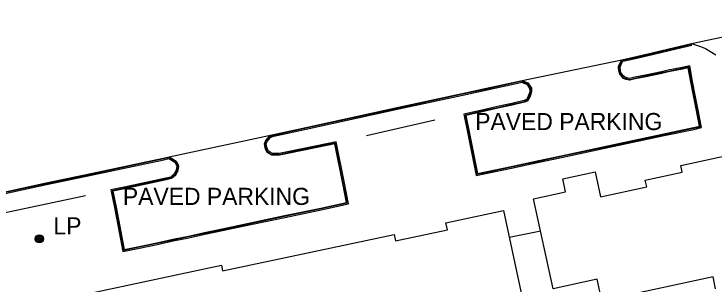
# Model space of a CAD drawing. Extents: x 368532 to 392481, y 10654822 to 10676899.
# Drawn here: x 387427.7 to 387632.1, y 10655689.6 to 10655768.6 of the extents above; entities that cross this region are included whole.
import ezdxf

# ---------------------------------------------------------------- set-up
doc = ezdxf.new("R2010")
doc.units = 0
for name, color, linetype in [('p_road - paved curb', 7, 'Continuous'), ('p_road general road feature', 7, 'Continuous'), ('p_structure building', 7, 'Continuous'), ('p_structure fence', 7, 'Continuous'), ('p_utility general pole', 7, 'Continuous')]:
    doc.layers.add(name, color=color, linetype=linetype)

msp = doc.modelspace()

# ---------------------------------------------------------------- linework, layer by layer
at = {"layer": 'p_road - paved curb'}
for p, q in [((387625.53, 10655759.9), (387666.19, 10655768.57)), ((387618.89, 10655758.34), (387625.53, 10655759.9)), ((387618.92, 10655758.19), (387625.56, 10655759.75)), ((387619, 10655757.85), (387625.64, 10655759.41)), ((387608.53, 10655755.93), (387614.02, 10655757.2)), ((387608.56, 10655755.78), (387614.05, 10655757.05)), ((387614.02, 10655757.2), (387618.89, 10655758.34)), ((387614.05, 10655757.05), (387618.92, 10655758.19)), ((387614.13, 10655756.71), (387619, 10655757.85)), ((387576.02, 10655749.13), (387605.15, 10655755.19)), ((387605.15, 10655755.19), (387608.53, 10655755.93)), ((387605.25, 10655755.06), (387608.56, 10655755.78)), ((387605.48, 10655754.75), (387608.64, 10655755.44)), ((387608.64, 10655755.44), (387614.13, 10655756.71)), ((387565.69, 10655746.86), (387574.67, 10655748.84)), ((387574.67, 10655748.84), (387576.02, 10655749.13)), ((387574.7, 10655748.69), (387575.98, 10655748.97)), ((387558.59, 10655745.33), (387565.69, 10655746.86)), ((387558.62, 10655745.18), (387565.72, 10655746.71)), ((387565.72, 10655746.71), (387574.7, 10655748.69)), ((387565.8, 10655746.37), (387574.78, 10655748.35)), ((387574.78, 10655748.35), (387575.95, 10655748.6)), ((387539.99, 10655741.29), (387558.59, 10655745.33)), ((387540.02, 10655741.14), (387558.62, 10655745.18)), ((387540.1, 10655740.8), (387558.7, 10655744.84)), ((387558.7, 10655744.84), (387565.8, 10655746.37)), ((387512.93, 10655735.41), (387539.99, 10655741.29)), ((387512.96, 10655735.26), (387540.02, 10655741.14)), ((387513.04, 10655734.92), (387540.1, 10655740.8)), ((387503.48, 10655733.32), (387512.93, 10655735.41)), ((387503.51, 10655733.17), (387512.96, 10655735.26)), ((387503.59, 10655732.83), (387513.04, 10655734.92)), ((387473.02, 10655726.83), (387503.48, 10655733.32)), ((387450.62, 10655722.01), (387471.28, 10655726.44)), ((387450.65, 10655721.86), (387471.31, 10655726.29)), ((387471.28, 10655726.44), (387473.02, 10655726.83)), ((387471.31, 10655726.29), (387472.98, 10655726.67)), ((387471.39, 10655725.95), (387472.92, 10655726.3)), ((387450.72, 10655721.52), (387471.39, 10655725.95)), ((387437.07, 10655719.15), (387450.62, 10655722.01)), ((387437.1, 10655719), (387450.65, 10655721.86)), ((387437.17, 10655718.66), (387450.72, 10655721.52)), ((387415.19, 10655714.43), (387437.07, 10655719.15)), ((387415.22, 10655714.28), (387437.1, 10655719)), ((387415.3, 10655713.94), (387437.17, 10655718.66))]:
    msp.add_line(p, q, dxfattribs=at)
at = {"layer": 'p_road general road feature'}
for p, q in [((387625.53, 10655759.9), (387628.16, 10655759.06)), ((387628.16, 10655759.06), (387629.63, 10655758.43)), ((387629.63, 10655758.43), (387632.61, 10655756.66)), ((387604.66, 10655754.29), (387605.15, 10655755.19)), ((387604.79, 10655754.22), (387605.25, 10655755.06)), ((387604.17, 10655753.13), (387604.41, 10655753.74)), ((387604.18, 10655752.91), (387604.17, 10655753.13)), ((387604.27, 10655751.92), (387604.18, 10655752.91)), ((387604.32, 10655753.1), (387604.55, 10655753.68)), ((387604.33, 10655752.92), (387604.32, 10655753.1)), ((387604.42, 10655751.95), (387604.33, 10655752.92)), ((387604.41, 10655753.74), (387604.66, 10655754.29)), ((387604.55, 10655753.68), (387604.79, 10655754.22)), ((387604.67, 10655753.05), (387604.87, 10655753.54)), ((387604.68, 10655752.94), (387604.67, 10655753.05)), ((387604.76, 10655752.01), (387604.68, 10655752.94)), ((387604.87, 10655753.54), (387605.11, 10655754.07)), ((387605.11, 10655754.07), (387605.48, 10655754.75)), ((387622.82, 10655752.93), (387618.74, 10655752.09)), ((387624.98, 10655753.38), (387622.82, 10655752.93)), ((387624.7, 10655752.97), (387622.89, 10655752.59)), ((387625.5, 10655748.8), (387624.7, 10655752.97)), ((387625.84, 10655748.86), (387624.98, 10655753.38)), ((387604.44, 10655751.31), (387604.27, 10655751.92)), ((387604.58, 10655751.35), (387604.42, 10655751.95)), ((387604.59, 10655750.87), (387604.44, 10655751.31)), ((387604.72, 10655750.95), (387604.58, 10655751.35)), ((387605.05, 10655750.36), (387604.59, 10655750.87)), ((387605.16, 10655750.46), (387604.72, 10655750.95)), ((387604.92, 10655751.46), (387604.76, 10655752.01)), ((387605.03, 10655751.13), (387604.92, 10655751.46)), ((387605.41, 10655750.7), (387605.03, 10655751.13)), ((387616.73, 10655751.67), (387612.04, 10655750.71)), ((387616.8, 10655751.33), (387612.11, 10655750.37)), ((387616.83, 10655751.18), (387612.14, 10655750.22)), ((387618.74, 10655752.09), (387616.73, 10655751.67)), ((387618.81, 10655751.75), (387616.8, 10655751.33)), ((387618.84, 10655751.6), (387616.83, 10655751.18)), ((387622.89, 10655752.59), (387618.81, 10655751.75)), ((387622.92, 10655752.44), (387618.84, 10655751.6)), ((387624.58, 10655752.79), (387622.92, 10655752.44)), ((387625.35, 10655748.77), (387624.58, 10655752.79)), ((387575.98, 10655748.97), (387576.71, 10655748.66)), ((387576.02, 10655749.13), (387576.77, 10655748.8)), ((387576.77, 10655748.8), (387577.74, 10655748.42)), ((387605.7, 10655749.71), (387605.05, 10655750.36)), ((387605.78, 10655749.84), (387605.16, 10655750.46)), ((387605.97, 10655750.14), (387605.41, 10655750.7)), ((387606.45, 10655749.45), (387605.7, 10655749.71)), ((387606.5, 10655749.59), (387605.78, 10655749.84)), ((387606.61, 10655749.92), (387605.97, 10655750.14)), ((387607.31, 10655749.18), (387606.45, 10655749.45)), ((387607.33, 10655749.33), (387606.5, 10655749.59)), ((387607.37, 10655749.69), (387606.61, 10655749.92)), ((387607.46, 10655749.19), (387607.31, 10655749.18)), ((387607.44, 10655749.34), (387607.33, 10655749.33)), ((387607.39, 10655749.69), (387607.37, 10655749.69)), ((387607.82, 10655749.79), (387607.39, 10655749.69)), ((387607.91, 10655749.45), (387607.44, 10655749.34)), ((387607.94, 10655749.3), (387607.46, 10655749.19)), ((387608.99, 10655750.08), (387607.82, 10655749.79)), ((387609.07, 10655749.74), (387607.91, 10655749.45)), ((387609.1, 10655749.59), (387607.94, 10655749.3)), ((387612.04, 10655750.71), (387608.99, 10655750.08)), ((387612.11, 10655750.37), (387609.07, 10655749.74)), ((387612.14, 10655750.22), (387609.1, 10655749.59)), ((387626.12, 10655744.75), (387625.35, 10655748.77)), ((387626.27, 10655744.78), (387625.5, 10655748.8)), ((387626.61, 10655744.84), (387625.84, 10655748.86)), ((387575.95, 10655748.6), (387576.58, 10655748.34)), ((387576.58, 10655748.34), (387577.42, 10655748.01)), ((387576.71, 10655748.66), (387577.64, 10655748.3)), ((387577.42, 10655748.01), (387578.01, 10655747.19)), ((387577.64, 10655748.3), (387578.31, 10655747.37)), ((387577.74, 10655748.42), (387578.44, 10655747.45)), ((387578.01, 10655747.19), (387578.25, 10655746.71)), ((387578.25, 10655746.71), (387578.27, 10655746.05)), ((387578.31, 10655747.37), (387578.6, 10655746.8)), ((387578.44, 10655747.45), (387578.75, 10655746.84)), ((387578.6, 10655746.8), (387578.62, 10655746.04)), ((387578.75, 10655746.84), (387578.77, 10655746.04)), ((387578.24, 10655745.55), (387577.82, 10655744.49)), ((387578.59, 10655745.47), (387578.14, 10655744.34)), ((387578.27, 10655746.05), (387578.24, 10655745.55)), ((387578.74, 10655745.44), (387578.28, 10655744.28)), ((387578.62, 10655746.04), (387578.59, 10655745.47)), ((387578.77, 10655746.04), (387578.74, 10655745.44)), ((387626.97, 10655740.32), (387626.12, 10655744.75)), ((387627.12, 10655740.35), (387626.27, 10655744.78)), ((387627.46, 10655740.42), (387626.61, 10655744.84)), ((387576.63, 10655743.24), (387573.07, 10655742.43)), ((387576.74, 10655742.9), (387573.15, 10655742.09)), ((387576.78, 10655742.76), (387573.18, 10655741.94)), ((387576.87, 10655743.33), (387576.63, 10655743.24)), ((387577.02, 10655743.02), (387576.74, 10655742.9)), ((387577.08, 10655742.88), (387576.78, 10655742.76)), ((387577.33, 10655743.58), (387576.87, 10655743.33)), ((387577.57, 10655743.31), (387577.02, 10655743.02)), ((387577.68, 10655743.2), (387577.08, 10655742.88)), ((387577.46, 10655743.78), (387577.33, 10655743.58)), ((387577.82, 10655744.49), (387577.46, 10655743.78)), ((387577.76, 10655743.61), (387577.57, 10655743.31)), ((387577.89, 10655743.53), (387577.68, 10655743.2)), ((387578.14, 10655744.34), (387577.76, 10655743.61)), ((387578.28, 10655744.28), (387577.89, 10655743.53)), ((387565.12, 10655740.65), (387559, 10655739.28)), ((387568.85, 10655741.49), (387565.12, 10655740.65)), ((387568.93, 10655741.15), (387565.2, 10655740.31)), ((387568.96, 10655741), (387565.23, 10655740.16)), ((387573.07, 10655742.43), (387568.85, 10655741.49)), ((387573.15, 10655742.09), (387568.93, 10655741.15)), ((387573.18, 10655741.94), (387568.96, 10655741)), ((387559, 10655739.28), (387560.27, 10655732.98)), ((387565.2, 10655740.31), (387559.41, 10655739.01)), ((387559.41, 10655739.01), (387560.61, 10655733.05)), ((387565.23, 10655740.16), (387559.59, 10655738.9)), ((387559.59, 10655738.9), (387560.76, 10655733.08)), ((387627.88, 10655735.71), (387626.97, 10655740.32)), ((387628.06, 10655735.59), (387627.12, 10655740.35)), ((387628.47, 10655735.32), (387627.46, 10655740.42)), ((387616.97, 10655733.39), (387626.05, 10655735.32)), ((387617, 10655733.24), (387626.08, 10655735.17)), ((387617.07, 10655732.9), (387626.15, 10655734.83)), ((387626.05, 10655735.32), (387627.88, 10655735.71)), ((387626.08, 10655735.17), (387628.06, 10655735.59)), ((387626.15, 10655734.83), (387628.47, 10655735.32)), ((387501.59, 10655732.04), (387502.31, 10655732.86)), ((387501.7, 10655731.94), (387502.4, 10655732.73)), ((387501.97, 10655731.72), (387502.61, 10655732.44)), ((387502.31, 10655732.86), (387502.8, 10655733.06)), ((387502.4, 10655732.73), (387502.85, 10655732.92)), ((387502.61, 10655732.44), (387502.98, 10655732.59)), ((387502.8, 10655733.06), (387503.48, 10655733.32)), ((387502.85, 10655732.92), (387503.51, 10655733.17)), ((387502.98, 10655732.59), (387503.59, 10655732.83)), ((387560.27, 10655732.98), (387561.53, 10655726.66)), ((387560.61, 10655733.05), (387561.87, 10655726.73)), ((387560.76, 10655733.08), (387562.02, 10655726.76)), ((387602.86, 10655730.37), (387616.97, 10655733.39)), ((387602.89, 10655730.22), (387617, 10655733.24)), ((387602.96, 10655729.88), (387617.07, 10655732.9)), ((387500.84, 10655730.63), (387501.05, 10655731.18)), ((387500.92, 10655730.07), (387500.84, 10655730.63)), ((387500.99, 10655730.61), (387501.19, 10655731.12)), ((387501.07, 10655730.1), (387500.99, 10655730.61)), ((387501.05, 10655731.18), (387501.23, 10655731.6)), ((387501.19, 10655731.12), (387501.36, 10655731.52)), ((387501.23, 10655731.6), (387501.59, 10655732.04)), ((387501.35, 10655730.57), (387501.51, 10655730.99)), ((387501.41, 10655730.16), (387501.35, 10655730.57)), ((387501.36, 10655731.52), (387501.7, 10655731.94)), ((387501.51, 10655730.99), (387501.66, 10655731.34)), ((387501.66, 10655731.34), (387501.97, 10655731.72)), ((387518.9, 10655730.59), (387508.07, 10655728.37)), ((387521.77, 10655731.17), (387518.9, 10655730.59)), ((387521.5, 10655730.76), (387518.97, 10655730.25)), ((387521.38, 10655730.58), (387519, 10655730.1)), ((387523.69, 10655718.96), (387521.38, 10655730.58)), ((387523.84, 10655718.99), (387521.5, 10655730.76)), ((387524.18, 10655719.06), (387521.77, 10655731.17)), ((387587.43, 10655727.1), (387602.86, 10655730.37)), ((387501.06, 10655729.39), (387500.92, 10655730.07)), ((387501.26, 10655728.81), (387501.06, 10655729.39)), ((387501.2, 10655729.43), (387501.07, 10655730.1)), ((387501.4, 10655728.87), (387501.2, 10655729.43)), ((387501.58, 10655728.09), (387501.26, 10655728.81)), ((387501.7, 10655728.19), (387501.4, 10655728.87)), ((387501.54, 10655729.52), (387501.41, 10655730.16)), ((387501.73, 10655728.99), (387501.54, 10655729.52)), ((387501.97, 10655728.44), (387501.73, 10655728.99)), ((387502.51, 10655728.11), (387501.97, 10655728.44)), ((387508.07, 10655728.37), (387505.1, 10655727.77)), ((387518.97, 10655730.25), (387508.14, 10655728.03)), ((387519, 10655730.1), (387508.17, 10655727.88)), ((387587.46, 10655726.95), (387602.89, 10655730.22)), ((387587.53, 10655726.61), (387602.96, 10655729.88)), ((387472.92, 10655726.3), (387473.85, 10655725.73)), ((387472.98, 10655726.67), (387474.04, 10655726.02)), ((387473.02, 10655726.83), (387474.12, 10655726.15)), ((387502.25, 10655727.68), (387501.58, 10655728.09)), ((387502.33, 10655727.81), (387501.7, 10655728.19)), ((387503.01, 10655727.24), (387502.25, 10655727.68)), ((387503.05, 10655727.39), (387502.33, 10655727.81)), ((387503.15, 10655727.74), (387502.51, 10655728.11)), ((387504.06, 10655727.23), (387503.01, 10655727.24)), ((387504.06, 10655727.38), (387503.05, 10655727.39)), ((387504.05, 10655727.73), (387503.15, 10655727.74)), ((387505.1, 10655727.77), (387504.05, 10655727.73)), ((387505.14, 10655727.42), (387504.06, 10655727.38)), ((387505.16, 10655727.27), (387504.06, 10655727.23)), ((387508.14, 10655728.03), (387505.14, 10655727.42)), ((387508.17, 10655727.88), (387505.16, 10655727.27)), ((387561.53, 10655726.66), (387562.59, 10655721.28)), ((387561.87, 10655726.73), (387562.86, 10655721.7)), ((387562.02, 10655726.76), (387562.98, 10655721.88)), ((387580.92, 10655725.71), (387587.43, 10655727.1)), ((387580.95, 10655725.56), (387587.46, 10655726.95)), ((387581.02, 10655725.22), (387587.53, 10655726.61)), ((387473.85, 10655725.73), (387474.61, 10655725.2)), ((387474.04, 10655726.02), (387474.88, 10655725.44)), ((387474.12, 10655726.15), (387475, 10655725.54)), ((387474.61, 10655725.2), (387475.14, 10655724.21)), ((387474.88, 10655725.44), (387475.45, 10655724.36)), ((387475, 10655725.54), (387475.59, 10655724.42)), ((387475.14, 10655724.21), (387475.21, 10655724.02)), ((387475.45, 10655724.36), (387475.57, 10655724.05)), ((387475.59, 10655724.42), (387475.73, 10655724.07)), ((387572.88, 10655724), (387580.92, 10655725.71)), ((387572.91, 10655723.85), (387580.95, 10655725.56)), ((387572.98, 10655723.51), (387581.02, 10655725.22)), ((387474.92, 10655722.68), (387474.57, 10655722)), ((387475.25, 10655722.55), (387474.88, 10655721.82)), ((387475.12, 10655723.48), (387474.92, 10655722.68)), ((387475.39, 10655722.5), (387475.01, 10655721.75)), ((387475.21, 10655724.02), (387475.12, 10655723.48)), ((387475.46, 10655723.41), (387475.25, 10655722.55)), ((387475.61, 10655723.38), (387475.39, 10655722.5)), ((387475.57, 10655724.05), (387475.46, 10655723.41)), ((387475.73, 10655724.07), (387475.61, 10655723.38)), ((387562.86, 10655721.7), (387565.38, 10655722.24)), ((387562.98, 10655721.88), (387565.35, 10655722.39)), ((387565.35, 10655722.39), (387572.88, 10655724)), ((387565.38, 10655722.24), (387572.91, 10655723.85)), ((387565.45, 10655721.9), (387572.98, 10655723.51)), ((387472.01, 10655720.57), (387468.86, 10655719.88)), ((387472.09, 10655720.23), (387468.94, 10655719.54)), ((387473.46, 10655720.88), (387472.01, 10655720.57)), ((387473.61, 10655720.55), (387472.09, 10655720.23)), ((387473.67, 10655720.41), (387472.12, 10655720.08)), ((387473.87, 10655721.2), (387473.46, 10655720.88)), ((387474.1, 10655720.93), (387473.61, 10655720.55)), ((387474.19, 10655720.81), (387473.67, 10655720.41)), ((387474.3, 10655721.56), (387473.87, 10655721.2)), ((387474.57, 10655721.33), (387474.1, 10655720.93)), ((387474.68, 10655721.23), (387474.19, 10655720.81)), ((387474.57, 10655722), (387474.3, 10655721.56)), ((387474.88, 10655721.82), (387474.57, 10655721.33)), ((387475.01, 10655721.75), (387474.68, 10655721.23)), ((387562.59, 10655721.28), (387565.45, 10655721.9)), ((387464.8, 10655719), (387460.31, 10655718.02)), ((387464.88, 10655718.66), (387460.39, 10655717.68)), ((387464.91, 10655718.51), (387460.42, 10655717.53)), ((387468.86, 10655719.88), (387464.8, 10655719)), ((387468.94, 10655719.54), (387464.88, 10655718.66)), ((387468.97, 10655719.39), (387464.91, 10655718.51)), ((387472.12, 10655720.08), (387468.97, 10655719.39)), ((387524.8, 10655713.41), (387523.69, 10655718.96)), ((387524.98, 10655713.29), (387523.84, 10655718.99)), ((387525.39, 10655713.02), (387524.18, 10655719.06)), ((387460.31, 10655718.02), (387455.99, 10655717.09)), ((387455.99, 10655717.09), (387456.98, 10655711.96)), ((387460.39, 10655717.68), (387456.39, 10655716.82)), ((387456.39, 10655716.82), (387457.32, 10655712.02)), ((387460.42, 10655717.53), (387456.57, 10655716.7)), ((387456.57, 10655716.7), (387457.47, 10655712.05)), ((387456.98, 10655711.96), (387459.44, 10655699.09)), ((387457.32, 10655712.02), (387459.72, 10655699.5)), ((387457.47, 10655712.05), (387459.84, 10655699.68)), ((387517.3, 10655711.82), (387524.8, 10655713.41)), ((387517.33, 10655711.67), (387524.98, 10655713.29)), ((387517.4, 10655711.33), (387525.39, 10655713.02)), ((387506.66, 10655709.58), (387517.3, 10655711.82)), ((387506.69, 10655709.43), (387517.33, 10655711.67)), ((387506.76, 10655709.09), (387517.4, 10655711.33)), ((387494.39, 10655706.97), (387506.66, 10655709.58)), ((387494.42, 10655706.82), (387506.69, 10655709.43)), ((387494.49, 10655706.48), (387506.76, 10655709.09)), ((387488.47, 10655705.72), (387494.39, 10655706.97)), ((387488.5, 10655705.57), (387494.42, 10655706.82)), ((387488.57, 10655705.23), (387494.49, 10655706.48)), ((387478.61, 10655703.63), (387483.31, 10655704.62)), ((387478.64, 10655703.48), (387483.34, 10655704.47)), ((387478.71, 10655703.14), (387483.41, 10655704.13)), ((387483.31, 10655704.62), (387488.47, 10655705.72)), ((387483.34, 10655704.47), (387488.5, 10655705.57)), ((387483.41, 10655704.13), (387488.57, 10655705.23)), ((387469.39, 10655701.68), (387474.08, 10655702.67)), ((387469.42, 10655701.53), (387474.11, 10655702.52)), ((387469.49, 10655701.19), (387474.18, 10655702.18)), ((387474.08, 10655702.67), (387478.61, 10655703.63)), ((387474.11, 10655702.52), (387478.64, 10655703.48)), ((387474.18, 10655702.18), (387478.71, 10655703.14)), ((387459.44, 10655699.09), (387464.33, 10655700.1)), ((387459.72, 10655699.5), (387464.26, 10655700.44)), ((387459.84, 10655699.68), (387464.23, 10655700.59)), ((387464.23, 10655700.59), (387469.39, 10655701.68)), ((387464.26, 10655700.44), (387469.42, 10655701.53)), ((387464.33, 10655700.1), (387469.49, 10655701.19))]:
    msp.add_line(p, q, dxfattribs=at)
at = {"layer": 'p_structure building'}
for points in [[(387632.56, 10655688.18), (387631.8, 10655691.69), (387599.29, 10655684.67), (387597.93, 10655690.98), (387585.1, 10655688.21), (387579.42, 10655714.5), (387588.75, 10655716.52), (387587.93, 10655720.35), (387597.35, 10655722.39), (387598.92, 10655715.1), (387612.43, 10655718.02), (387612.01, 10655719.97), (387622.8, 10655722.3), (387622.38, 10655724.27), (387658.2, 10655732.01)], [(387445.8, 10655686.08), (387488.23, 10655695.14), (387488.6, 10655693.4), (387538.7, 10655704.1), (387539.1, 10655702.23), (387554.22, 10655705.46), (387553.79, 10655707.46), (387570.59, 10655711.05), (387577.97, 10655676.48)]]:
    msp.add_lwpolyline(points, dxfattribs=at)
at = {"layer": 'p_structure fence'}
for p, q in [((387530.66, 10655733.02), (387550.53, 10655737.58)), ((387419.48, 10655709.33), (387448.6, 10655715.45)), ((387581.47, 10655705.04), (387572.27, 10655703.17))]:
    msp.add_line(p, q, dxfattribs=at)
at = {"layer": 'p_utility general pole'}
for radius in [1.19, 0.901, 0.608, 0.337, 0.12]:
    msp.add_circle((387435.08, 10655702.8), radius, dxfattribs=at)

# ---------------------------------------------------------------- texts
at = {"layer": 'p_road general road feature'}
for p in [(387560.5, 10655734.61), (387457.62, 10655712.72)]:
    msp.add_text(' PAVED PARKING', height=5, dxfattribs=at).set_placement(p)
at = {"layer": 'p_utility general pole'}
msp.add_text('LP', height=5, dxfattribs=at).set_placement((387439.2, 10655704.1))

doc.saveas('drawing.dxf')
